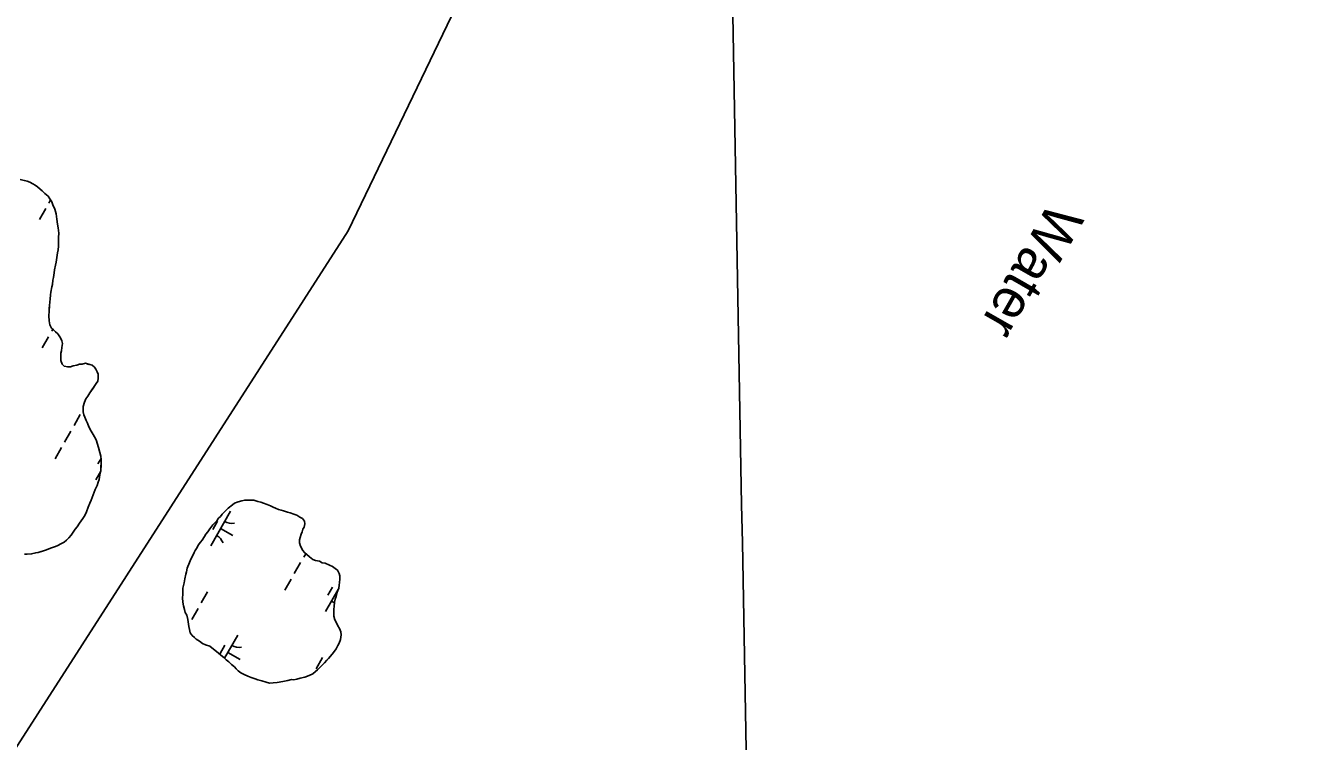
# Model space of a CAD drawing. Extents: x 3930721 to 3950824, y 220441 to 242861.
# Drawn here: x 3945104 to 3946708, y 234136 to 235036 of the extents above; entities that cross this region are included whole.
import ezdxf

# ---------------------------------------------------------------- set-up
doc = ezdxf.new("R2010")
doc.units = 0
for name, color, linetype in [('V-GRID-MAJR', 7, 'Continuous'), ('V-RIVR-IDEN', 7, 'Continuous'), ('V-TOPO-SHOR', 7, 'Continuous'), ('V-UTIL-LINE', 7, 'Continuous'), ('V-WETL-SWMP', 7, 'Continuous')]:
    doc.layers.add(name, color=color, linetype=linetype)

msp = doc.modelspace()

# ---------------------------------------------------------------- linework, layer by layer
at = {"layer": 'V-GRID-MAJR'}
msp.add_spline([(3946094.7, 229416.3), (3946078.3, 230314.5), (3945968.1, 236374.4), (3945944.6, 237667.8)], degree=3, dxfattribs=at)
at = {"layer": 'V-TOPO-SHOR'}
for points in [[(3945134.7, 234691.8), (3945135.2, 234697), (3945135.6, 234700.5), (3945136.7, 234707.1), (3945137.4, 234710.3), (3945137.9, 234715.5), (3945139, 234719), (3945139.7, 234724.6), (3945140.1, 234728.4), (3945141.3, 234734.4), (3945142, 234738.2), (3945143.1, 234744.1), (3945143.9, 234749.7), (3945144.7, 234753.6), (3945145.1, 234758.4), (3945145.2, 234765.4), (3945144.9, 234769.3), (3945145.3, 234774.5), (3945144.7, 234781.5), (3945144, 234785.8), (3945143.1, 234792.4), (3945142.1, 234798.7), (3945140.4, 234804.7), (3945138.1, 234810.3), (3945136.7, 234813.8), (3945134.3, 234817.7), (3945131.9, 234820.9), (3945128.1, 234824.4), (3945124.7, 234828), (3945122.2, 234829.8), (3945118.8, 234833), (3945115.6, 234834.8), (3945112.9, 234836.5), (3945109.1, 234838.7), (3945105.6, 234840.1), (3945102.1, 234840.9)], [(3945102.2, 234371.4), (3945105.7, 234371.3), (3945111.3, 234371.6), (3945116.5, 234372.9), (3945119.7, 234373.2), (3945124.9, 234374.9), (3945130.2, 234376.6), (3945135.1, 234378.6), (3945140.1, 234380.3), (3945143.2, 234381.7), (3945148.9, 234384.4), (3945152.4, 234386.4), (3945155.2, 234388.9), (3945158.1, 234391.6), (3945160.9, 234395.1), (3945162.7, 234397.5), (3945166.2, 234402.7), (3945168.4, 234405.5), (3945171.6, 234410.3), (3945173.7, 234413.1), (3945175.5, 234415.9), (3945178, 234419.7), (3945180.2, 234424.6), (3945182.4, 234430.1), (3945184.5, 234435.4), (3945186, 234439.2), (3945188.5, 234445.8), (3945191, 234452.4), (3945193.6, 234457.3), (3945195, 234461.5), (3945196.1, 234464.9), (3945197.2, 234470.9), (3945198.4, 234476.5), (3945198.5, 234483.4), (3945198.5, 234490.1), (3945198.2, 234494.3), (3945196.9, 234498.9), (3945195.2, 234505.2), (3945193.6, 234510.5), (3945192.2, 234514.7), (3945190.5, 234518.5), (3945188.8, 234521.7), (3945186.1, 234525.9), (3945183.3, 234531.2), (3945181.7, 234535.8), (3945180, 234539.3), (3945178.3, 234543.2), (3945176.9, 234546.4), (3945176.2, 234550.2), (3945175.9, 234553.7), (3945176, 234556.9), (3945177.8, 234562.1), (3945179.6, 234566.3), (3945182.1, 234569.7), (3945184.6, 234573.9), (3945188.5, 234579.8), (3945192.5, 234585.7), (3945194.3, 234588.8), (3945195, 234592.3), (3945195.1, 234597.2), (3945193.7, 234600.4), (3945192, 234603.5), (3945190.3, 234606.4), (3945187.5, 234608.8), (3945184.4, 234609.6), (3945179.2, 234611.1), (3945174.6, 234610.1), (3945171.4, 234609.8), (3945167.9, 234608.8), (3945163.7, 234607.8), (3945160.2, 234606.8), (3945156.7, 234606.5), (3945152.2, 234607.6), (3945149.8, 234610), (3945148.1, 234614.6), (3945147.8, 234618.1), (3945148.2, 234623.7), (3945148.9, 234626.8), (3945149.3, 234631), (3945150.1, 234635.9), (3945149.1, 234639.1), (3945147.4, 234643), (3945144.3, 234647.9), (3945141.5, 234650.4), (3945138.8, 234653.2), (3945136.4, 234655.4), (3945134.3, 234659.6), (3945133.3, 234664.5), (3945133.1, 234670.8), (3945133.5, 234676.4), (3945133.5, 234680.2), (3945133.6, 234683.4), (3945134, 234688.3), (3945134.7, 234691.8)], [(3945335.3, 234255.6), (3945329.7, 234257.1), (3945326, 234259), (3945322.4, 234261.8), (3945318.2, 234264.2), (3945315.9, 234266.5), (3945313.2, 234268.9), (3945310.4, 234272.2), (3945309.6, 234276.4), (3945308.7, 234280.1), (3945308.3, 234283.3), (3945307.4, 234288.9), (3945306.1, 234294.5), (3945304.3, 234297.8), (3945303.4, 234301.5), (3945302.1, 234306.1), (3945301.2, 234310.8), (3945300.8, 234316.4), (3945301.3, 234320.5), (3945301.4, 234323.8), (3945301.4, 234328.4), (3945302.9, 234335.3), (3945303.9, 234340.4), (3945304.9, 234346), (3945305.9, 234349.2), (3945306.9, 234353.4), (3945309.8, 234360.8), (3945311.2, 234364.9), (3945313.1, 234367.7), (3945315.5, 234373.2), (3945316.9, 234376), (3945319.3, 234379.6), (3945320.7, 234382.4), (3945323.5, 234386.1), (3945325.4, 234388.8), (3945328.7, 234393.4), (3945330.2, 234396.2), (3945332.5, 234399.4), (3945335.4, 234403.1), (3945339.1, 234408.1), (3945343.8, 234413.2), (3945346.2, 234416.4), (3945348.6, 234418.7), (3945350.9, 234421.4), (3945355.1, 234426), (3945358.4, 234429.2), (3945363.6, 234433.3), (3945366.4, 234435.1), (3945370.6, 234436.9), (3945375.2, 234438.3), (3945379, 234439.1), (3945383.1, 234439.1), (3945386.8, 234439), (3945390.6, 234439), (3945395.6, 234437.5), (3945399.3, 234436.6), (3945402.6, 234435.1), (3945407.2, 234433.7), (3945411.3, 234431.8), (3945414.6, 234430.3), (3945417.8, 234428.9), (3945421.5, 234427.4), (3945424.7, 234426.5), (3945427.9, 234425.5), (3945432.6, 234424.1), (3945436.3, 234423.1), (3945440.9, 234421.6), (3945444.6, 234420.2), (3945448.2, 234417.8), (3945451.5, 234415.9), (3945454.2, 234412.6), (3945454.6, 234409.4), (3945453.6, 234405.2), (3945452.2, 234402.5), (3945451.2, 234399.2), (3945449.8, 234396.5), (3945448.8, 234392.3), (3945447.9, 234389.1), (3945447.8, 234385.4), (3945449.1, 234381.2), (3945451.9, 234375.6), (3945454.1, 234373.2), (3945456.9, 234370.9), (3945460.6, 234368), (3945464.7, 234364.7), (3945467.9, 234363.3), (3945473, 234362.3), (3945476.2, 234360.4), (3945479.9, 234359.9), (3945485.5, 234357.5), (3945489.2, 234355.6), (3945492.8, 234353.2), (3945495.6, 234350.9), (3945497.9, 234347.1), (3945498.7, 234343.9), (3945498.7, 234339.7), (3945498.2, 234335.5), (3945497.7, 234332.3), (3945497.1, 234328.6), (3945495.2, 234323.5), (3945493.8, 234318)], [(3945493.8, 234318), (3945492.8, 234314.7), (3945491.8, 234311), (3945491.3, 234305.5), (3945490.8, 234302.2), (3945491.2, 234296.7), (3945491.1, 234293.4), (3945492.4, 234288.8), (3945494.7, 234284.1), (3945496.1, 234281.3), (3945498.3, 234277.6), (3945499.7, 234273.4), (3945500.1, 234269.7), (3945499.5, 234264.1), (3945497.6, 234259.5), (3945496.2, 234256.3), (3945493.8, 234252.1), (3945490.5, 234247.5), (3945486.7, 234242.9), (3945484.4, 234240.2), (3945482, 234237.9), (3945479.2, 234234.7), (3945475, 234230.6), (3945470.3, 234226), (3945467.9, 234223.7), (3945464.6, 234221), (3945460, 234218.7), (3945454.4, 234216.5), (3945448.8, 234215.2), (3945444.6, 234214.3), (3945440.9, 234213.4), (3945437.6, 234213.5), (3945433, 234212.6), (3945427, 234211.3), (3945420, 234210), (3945414.9, 234209.6), (3945410.2, 234209.2), (3945406.1, 234210.2), (3945400.5, 234212.1), (3945395.4, 234213.1), (3945392.2, 234214.5), (3945387.1, 234216), (3945383, 234217.9), (3945378.4, 234219.8), (3945374.2, 234222.2), (3945370.6, 234224.5), (3945368.3, 234226.9), (3945366, 234229.7), (3945362.3, 234232.5), (3945359.1, 234235.8), (3945355.9, 234238.2), (3945352.7, 234241.5), (3945349, 234244.3), (3945346.3, 234246.7), (3945335.3, 234255.6)]]:
    msp.add_lwpolyline(points, dxfattribs=at)
at = {"layer": 'V-UTIL-LINE'}
msp.add_lwpolyline([(3947453.8, 235874.4), (3945931.1, 235655.1), (3945509.1, 234777.7), (3940428.6, 226869.1), (3939084.6, 223621.7)], dxfattribs=at)
at = {"layer": 'V-WETL-SWMP'}
for p, q in [((3945105.6, 234840.1), (3945096.9, 234842)), ((3945109.1, 234838.7), (3945105.6, 234840.1)), ((3945112.9, 234836.5), (3945109.1, 234838.7)), ((3945115.6, 234834.8), (3945112.9, 234836.5)), ((3945118.8, 234833), (3945115.6, 234834.8)), ((3945122.2, 234829.8), (3945118.8, 234833)), ((3945124.7, 234828), (3945122.2, 234829.8)), ((3945128.1, 234824.4), (3945124.7, 234828)), ((3945131.9, 234820.9), (3945128.1, 234824.4)), ((3945134.3, 234817.7), (3945131.9, 234820.9)), ((3945136.7, 234813.8), (3945134.3, 234817.7)), ((3945129.1, 234805.5), (3945121.1, 234791.6)), ((3945135.2, 234816.3), (3945133, 234812.5)), ((3945138.1, 234810.3), (3945136.7, 234813.8)), ((3945140.4, 234804.7), (3945138.1, 234810.3)), ((3945142.1, 234798.7), (3945140.4, 234804.7)), ((3945143.1, 234792.4), (3945142.1, 234798.7)), ((3945144, 234785.8), (3945143.1, 234792.4)), ((3945144.7, 234781.5), (3945144, 234785.8)), ((3945145.3, 234774.5), (3945144.7, 234781.5)), ((3945144.9, 234769.3), (3945145.3, 234774.5)), ((3945145.2, 234765.4), (3945144.9, 234769.3)), ((3945143.9, 234749.7), (3945144.7, 234753.6)), ((3945144.7, 234753.6), (3945145.1, 234758.4)), ((3945145.1, 234758.4), (3945145.2, 234765.4)), ((3945141.3, 234734.4), (3945142, 234738.2)), ((3945142, 234738.2), (3945143.1, 234744.1)), ((3945143.1, 234744.1), (3945143.9, 234749.7)), ((3945139, 234719), (3945139.7, 234724.6)), ((3945139.7, 234724.6), (3945140.1, 234728.4)), ((3945140.1, 234728.4), (3945141.3, 234734.4)), ((3945135.6, 234700.5), (3945136.7, 234707.1)), ((3945136.7, 234707.1), (3945137.4, 234710.3)), ((3945137.4, 234710.3), (3945137.9, 234715.5)), ((3945137.9, 234715.5), (3945139, 234719)), ((3945133.6, 234683.4), (3945134, 234688.3)), ((3945134, 234688.3), (3945134.7, 234691.8)), ((3945134.7, 234691.8), (3945135.2, 234697)), ((3945135.2, 234697), (3945135.6, 234700.5)), ((3945133.1, 234670.8), (3945133.5, 234676.4)), ((3945133.5, 234676.4), (3945133.6, 234683.4)), ((3945133.3, 234664.5), (3945133.1, 234670.8)), ((3945134.3, 234659.6), (3945133.3, 234664.5)), ((3945136.4, 234655.4), (3945134.3, 234659.6)), ((3945132.6, 234644.5), (3945124.6, 234630.6)), ((3945138.8, 234653.2), (3945136.4, 234655.4)), ((3945138, 234653.9), (3945136.6, 234651.4)), ((3945141.5, 234650.4), (3945138.8, 234653.2)), ((3945144.3, 234647.9), (3945141.5, 234650.4)), ((3945147.4, 234643), (3945144.3, 234647.9)), ((3945149.1, 234639.1), (3945147.4, 234643)), ((3945148.2, 234623.7), (3945148.9, 234626.8)), ((3945148.9, 234626.8), (3945149.3, 234631)), ((3945150.1, 234635.9), (3945149.1, 234639.1)), ((3945149.3, 234631), (3945150.1, 234635.9)), ((3945147.8, 234618.1), (3945148.2, 234623.7)), ((3945148.1, 234614.6), (3945147.8, 234618.1)), ((3945149.8, 234610), (3945148.1, 234614.6)), ((3945152.2, 234607.6), (3945149.8, 234610)), ((3945167.9, 234608.8), (3945163.7, 234607.8)), ((3945171.4, 234609.8), (3945167.9, 234608.8)), ((3945174.6, 234610.1), (3945171.4, 234609.8)), ((3945179.2, 234611.1), (3945174.6, 234610.1)), ((3945184.4, 234609.6), (3945179.2, 234611.1)), ((3945182.2, 234610.2), (3945181.5, 234609.1)), ((3945187.5, 234608.8), (3945184.4, 234609.6)), ((3945190.3, 234606.4), (3945187.5, 234608.8)), ((3945156.7, 234606.5), (3945152.2, 234607.6)), ((3945160.2, 234606.8), (3945156.7, 234606.5)), ((3945163.7, 234607.8), (3945160.2, 234606.8)), ((3945192, 234603.5), (3945190.3, 234606.4)), ((3945193.7, 234600.4), (3945192, 234603.5)), ((3945195.1, 234597.2), (3945193.7, 234600.4)), ((3945194.3, 234588.8), (3945195, 234592.3)), ((3945195, 234592.3), (3945195.1, 234597.2)), ((3945184.6, 234573.9), (3945192.5, 234585.7)), ((3945192.5, 234585.7), (3945194.3, 234588.8)), ((3945176, 234556.9), (3945177.8, 234562.1)), ((3945177.8, 234562.1), (3945179.6, 234566.3)), ((3945179.6, 234566.3), (3945182.1, 234569.7)), ((3945182.1, 234569.7), (3945184.6, 234573.9)), ((3945172.5, 234546.7), (3945164.6, 234532.8)), ((3945175.9, 234553.7), (3945176, 234556.9)), ((3945176.2, 234550.2), (3945175.9, 234553.7)), ((3945176.9, 234546.4), (3945176.2, 234550.2)), ((3945178.3, 234543.2), (3945176.9, 234546.4)), ((3945180, 234539.3), (3945178.3, 234543.2)), ((3945181.7, 234535.8), (3945180, 234539.3)), ((3945183.3, 234531.2), (3945181.7, 234535.8)), ((3945186.1, 234525.9), (3945183.3, 234531.2)), ((3945160.6, 234525.9), (3945152.7, 234512)), ((3945188.8, 234521.7), (3945186.1, 234525.9)), ((3945190.5, 234518.5), (3945188.8, 234521.7)), ((3945192.2, 234514.7), (3945190.5, 234518.5)), ((3945195.2, 234505.2), (3945192.2, 234514.7)), ((3945148.7, 234505.1), (3945140.7, 234491.2)), ((3945196.9, 234498.9), (3945195.2, 234505.2)), ((3945198.2, 234494.3), (3945196.9, 234498.9)), ((3945198.5, 234491.4), (3945194.7, 234484.8)), ((3945198.5, 234490.1), (3945198.2, 234494.3)), ((3945198.4, 234476.5), (3945198.5, 234490.1)), ((3945198.1, 234475.3), (3945192, 234464.5)), ((3945195, 234461.5), (3945196.1, 234464.9)), ((3945196.1, 234464.9), (3945197.2, 234470.9)), ((3945197.2, 234470.9), (3945198.4, 234476.5)), ((3945186, 234439.2), (3945191, 234452.4)), ((3945191, 234452.4), (3945193.6, 234457.3)), ((3945193.6, 234457.3), (3945195, 234461.5)), ((3945182.4, 234430.1), (3945184.5, 234435.4)), ((3945184.5, 234435.4), (3945186, 234439.2)), ((3945173.7, 234413.1), (3945175.5, 234415.9)), ((3945175.5, 234415.9), (3945178, 234419.7)), ((3945178, 234419.7), (3945180.2, 234424.6)), ((3945180.2, 234424.6), (3945182.4, 234430.1)), ((3945361.2, 234425.2), (3945336.3, 234381.8)), ((3945162.7, 234397.5), (3945166.2, 234402.7)), ((3945166.2, 234402.7), (3945168.4, 234405.5)), ((3945168.4, 234405.5), (3945171.6, 234410.3)), ((3945171.6, 234410.3), (3945173.7, 234413.1)), ((3945345, 234412.6), (3945339.1, 234402.2)), ((3945348.7, 234403.5), (3945364.3, 234394.6)), ((3945143.2, 234381.7), (3945148.9, 234384.4)), ((3945148.9, 234384.4), (3945152.4, 234386.4)), ((3945152.4, 234386.4), (3945155.2, 234388.9)), ((3945155.2, 234388.9), (3945158.1, 234391.6)), ((3945158.1, 234391.6), (3945160.9, 234395.1)), ((3945160.9, 234395.1), (3945162.7, 234397.5)), ((3945102.2, 234371.4), (3945105.7, 234371.3)), ((3945105.7, 234371.3), (3945111.3, 234371.6)), ((3945111.3, 234371.6), (3945116.5, 234372.9)), ((3945116.5, 234372.9), (3945119.7, 234373.2)), ((3945119.7, 234373.2), (3945130.2, 234376.6)), ((3945130.2, 234376.6), (3945135.1, 234378.6)), ((3945135.1, 234378.6), (3945140.1, 234380.3)), ((3945140.1, 234380.3), (3945143.2, 234381.7)), ((3945455.8, 234371.8), (3945453.3, 234367.5)), ((3945449.3, 234360.6), (3945441.3, 234346.7)), ((3945437.4, 234339.7), (3945429.4, 234325.9)), ((3945332.3, 234323.8), (3945324.4, 234310)), ((3945496.4, 234326.7), (3945480.6, 234299.2)), ((3945489.4, 234329.9), (3945483.4, 234319.5)), ((3945493.1, 234320.9), (3945494.3, 234320.1)), ((3945320.4, 234303), (3945312.5, 234289.1)), ((3945308.5, 234282.2), (3945308.4, 234282.1)), ((3945354.2, 234256.7), (3945348.2, 234246.3)), ((3945370.3, 234269.3), (3945353.7, 234240.4)), ((3945357.9, 234247.7), (3945373.5, 234238.7)), ((3945476.7, 234241.2), (3945468.7, 234227.3))]:
    msp.add_line(p, q, dxfattribs=at)
for points in [[(3945335.3, 234255.6), (3945329.7, 234257.1), (3945326, 234259), (3945322.4, 234261.8), (3945318.2, 234264.2), (3945315.9, 234266.5), (3945313.2, 234268.9), (3945310.4, 234272.2), (3945309.6, 234276.4), (3945308.7, 234280.1), (3945308.3, 234283.3), (3945307.4, 234288.9), (3945306.1, 234294.5), (3945304.3, 234297.8), (3945303.4, 234301.5), (3945302.1, 234306.1), (3945301.2, 234310.8), (3945300.8, 234316.4), (3945301.3, 234320.5), (3945301.4, 234323.8), (3945301.4, 234328.4), (3945302.9, 234335.3), (3945303.9, 234340.4), (3945304.9, 234346), (3945305.9, 234349.2), (3945306.9, 234353.4), (3945309.8, 234360.8), (3945311.2, 234364.9), (3945313.1, 234367.7), (3945315.5, 234373.2), (3945316.9, 234376), (3945319.3, 234379.6), (3945320.7, 234382.4), (3945323.5, 234386.1), (3945325.4, 234388.8), (3945328.7, 234393.4), (3945330.2, 234396.2), (3945332.5, 234399.4), (3945335.4, 234403.1), (3945339.1, 234408.1), (3945343.8, 234413.2), (3945346.2, 234416.4), (3945348.6, 234418.7), (3945350.9, 234421.4), (3945355.1, 234426), (3945358.4, 234429.2), (3945363.6, 234433.3), (3945366.4, 234435.1), (3945370.6, 234436.9), (3945375.2, 234438.3), (3945379, 234439.1), (3945383.1, 234439.1), (3945386.8, 234439), (3945390.6, 234439), (3945395.6, 234437.5), (3945399.3, 234436.6), (3945402.6, 234435.1), (3945407.2, 234433.7), (3945411.3, 234431.8), (3945414.6, 234430.3), (3945417.8, 234428.9), (3945421.5, 234427.4), (3945424.7, 234426.5), (3945427.9, 234425.5), (3945432.6, 234424.1), (3945436.3, 234423.1), (3945440.9, 234421.6), (3945444.6, 234420.2), (3945448.2, 234417.8), (3945451.5, 234415.9), (3945454.2, 234412.6), (3945454.6, 234409.4), (3945453.6, 234405.2), (3945452.2, 234402.5), (3945451.2, 234399.2), (3945449.8, 234396.5), (3945448.8, 234392.3), (3945447.9, 234389.1), (3945447.8, 234385.4), (3945449.1, 234381.2), (3945451.9, 234375.6), (3945454.1, 234373.2), (3945456.9, 234370.9), (3945460.6, 234368), (3945464.7, 234364.7), (3945467.9, 234363.3), (3945473, 234362.3), (3945476.2, 234360.4), (3945479.9, 234359.9), (3945485.5, 234357.5), (3945489.2, 234355.6), (3945492.8, 234353.2), (3945495.6, 234350.9), (3945497.9, 234347.1), (3945498.7, 234343.9), (3945498.7, 234339.7), (3945498.2, 234335.5), (3945497.7, 234332.3), (3945497.1, 234328.6), (3945495.2, 234323.5), (3945493.8, 234318)], [(3945493.8, 234318), (3945492.8, 234314.7), (3945491.8, 234311), (3945491.3, 234305.5), (3945490.8, 234302.2), (3945491.2, 234296.7), (3945491.1, 234293.4), (3945492.4, 234288.8), (3945494.7, 234284.1), (3945496.1, 234281.3), (3945498.3, 234277.6), (3945499.7, 234273.4), (3945500.1, 234269.7), (3945499.5, 234264.1), (3945497.6, 234259.5), (3945496.2, 234256.3), (3945493.8, 234252.1), (3945490.5, 234247.5), (3945486.7, 234242.9), (3945484.4, 234240.2), (3945482, 234237.9), (3945479.2, 234234.7), (3945475, 234230.6), (3945470.3, 234226), (3945467.9, 234223.7), (3945464.6, 234221), (3945460, 234218.7), (3945454.4, 234216.5), (3945448.8, 234215.2), (3945444.6, 234214.3), (3945440.9, 234213.4), (3945437.6, 234213.5), (3945433, 234212.6), (3945427, 234211.3), (3945420, 234210), (3945414.9, 234209.6), (3945410.2, 234209.2), (3945406.1, 234210.2), (3945400.5, 234212.1), (3945395.4, 234213.1), (3945392.2, 234214.5), (3945387.1, 234216), (3945383, 234217.9), (3945378.4, 234219.8), (3945374.2, 234222.2), (3945370.6, 234224.5), (3945368.3, 234226.9), (3945366, 234229.7), (3945362.3, 234232.5), (3945359.1, 234235.8), (3945355.9, 234238.2), (3945352.7, 234241.5), (3945349, 234244.3), (3945346.3, 234246.7), (3945335.3, 234255.6)]]:
    msp.add_lwpolyline(points, dxfattribs=at)
for centre, start, end in [((3945362.7, 234427.4), 239.4279, 280.9715), ((3945335.2, 234379.4), 19.4279, 60.9715), ((3945479.6, 234296.8), 46.5697, 60.9715), ((3945371.8, 234271.5), 239.4279, 280.9715)]:
    msp.add_arc(centre, 17.6, start, end, dxfattribs=at)

# ---------------------------------------------------------------- texts
at = {"layer": 'V-RIVR-IDEN'}
msp.add_text('Water', height=50, rotation=240.1997, dxfattribs=at).set_placement((3946390.9, 234816.1))

doc.saveas('drawing.dxf')
